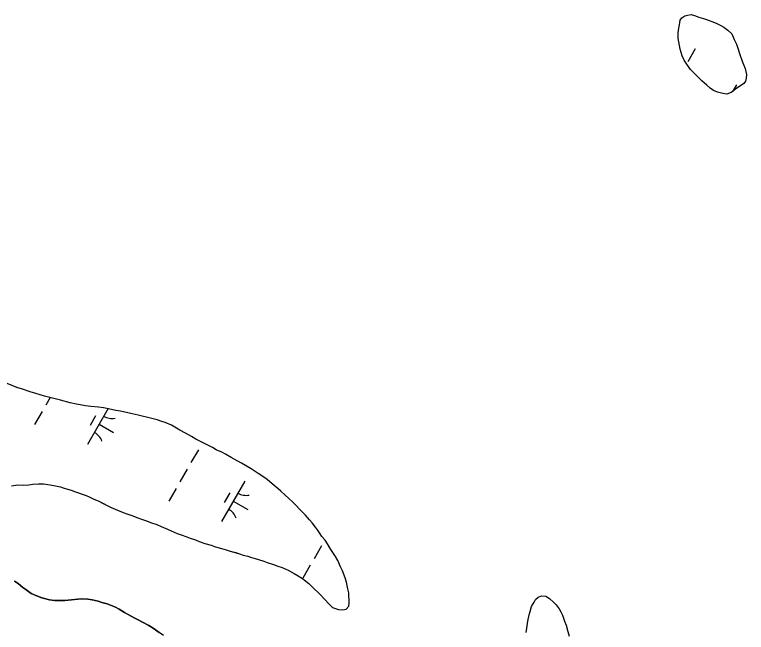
# Model space of a CAD drawing. Extents: x 3930721 to 3950824, y 220441 to 242861.
# Drawn here: x 3941538 to 3942325, y 225170 to 225834 of the extents above; entities that cross this region are included whole.
import ezdxf

# ---------------------------------------------------------------- set-up
doc = ezdxf.new("R2010")
doc.units = 0
doc.layers.add('V-TOPO-SHOR', color=7, linetype='Continuous')
doc.layers.add('V-WETL-SWMP', color=7, linetype='Continuous')

msp = doc.modelspace()

# ---------------------------------------------------------------- linework, layer by layer
at = {"layer": 'V-TOPO-SHOR'}
for points in [[(3941614.31, 225413.51), (3941604.79, 225415.48), (3941597.91, 225416.86), (3941587.57, 225419.64), (3941580.48, 225421.42), (3941570.15, 225424.2), (3941560.83, 225426.78), (3941554.75, 225428.57), (3941546.44, 225431.56), (3941540.56, 225433.56), (3941532.05, 225436.95), (3941529.21, 225437.95), (3941518.06, 225442.95), (3941513.19, 225445.14), (3941509.13, 225447.55), (3941503.04, 225451.57), (3941498.78, 225454.38), (3941492.08, 225458.79), (3941487.61, 225462), (3941480.7, 225467.02), (3941476.24, 225470.24), (3941470.75, 225474.46), (3941467.1, 225477.07)], [(3941898.25, 225204.6), (3941897.82, 225209.46), (3941897.6, 225212.69), (3941896.57, 225216.73), (3941895.11, 225224.01), (3941893.68, 225228.65), (3941890.8, 225236.33), (3941888.75, 225240.56), (3941885.89, 225247.43), (3941883.44, 225251.66), (3941878.54, 225259.12), (3941874.67, 225265.17), (3941872.22, 225269), (3941868.55, 225273.23), (3941866.72, 225276.05), (3941864.07, 225280.29), (3941861.82, 225283.31), (3941858.36, 225287.95), (3941855.51, 225290.97), (3941851.04, 225296), (3941848.19, 225299.02), (3941845.14, 225302.24), (3941840.66, 225306.87), (3941837.41, 225310.09), (3941832.73, 225314.52), (3941829.27, 225317.74), (3941824.6, 225321.76), (3941821.75, 225324.37), (3941817.48, 225327.99), (3941812.81, 225331.81), (3941809.76, 225334.43), (3941804.28, 225338.24), (3941800.02, 225341.05), (3941792.5, 225345.87), (3941782.16, 225351.88), (3941777.49, 225354.49), (3941771, 225358.09), (3941764.91, 225361.5), (3941761.05, 225363.71), (3941754.97, 225366.51), (3941750.91, 225368.71), (3941744.62, 225371.92), (3941740.36, 225374.12), (3941733.26, 225377.92), (3941728.39, 225380.53), (3941722.1, 225384.14), (3941716.01, 225387.54), (3941712.16, 225389.75), (3941706.88, 225392.76), (3941699.98, 225395.75), (3941696.54, 225396.95), (3941691.68, 225398.54), (3941685.6, 225400.13), (3941681.34, 225401.12), (3941675.27, 225402.71), (3941671.01, 225403.69), (3941664.53, 225405.08), (3941659.87, 225406.26), (3941652.17, 225407.84), (3941647.11, 225408.62), (3941639.21, 225410.61), (3941633.75, 225411.39), (3941628.48, 225412.17), (3941620.18, 225412.93), (3941614.31, 225413.51)], [(3941534.65, 225327.71), (3941541.52, 225328.56), (3941547.39, 225328.18), (3941553.46, 225328.82), (3941557.7, 225329.25), (3941563.97, 225329.69), (3941569.03, 225329.92), (3941576.32, 225328.74), (3941580.17, 225327.95), (3941587.46, 225326.37), (3941590.3, 225325.38), (3941595.16, 225323.99), (3941598.81, 225322.79), (3941603.67, 225321), (3941606.92, 225320.21), (3941611.98, 225318.41), (3941615.02, 225317.21), (3941618.27, 225315.81), (3941622.73, 225313.61), (3941628.61, 225311.01), (3941633.48, 225308.61), (3941638.35, 225306.21), (3941642, 225304.41), (3941650.72, 225300.81), (3941654.98, 225299.01), (3941659.03, 225297.62), (3941665.31, 225295.22), (3941669.57, 225293.63), (3941675.65, 225291.23), (3941679.91, 225289.84), (3941684.37, 225288.24), (3941691.26, 225285.85), (3941695.92, 225283.85), (3941702.62, 225281.05), (3941706.47, 225279.26), (3941713.16, 225276.46), (3941717.42, 225274.86), (3941723.29, 225272.67), (3941727.15, 225271.48), (3941732.82, 225269.48), (3941736.88, 225267.88), (3941742.96, 225265.69), (3941749.44, 225263.7), (3941753.29, 225262.31), (3941756.94, 225261.31), (3941760.79, 225260.12), (3941765.65, 225258.73), (3941768.89, 225257.74), (3941775.99, 225255.75), (3941780.24, 225254.56), (3941784.09, 225253.16), (3941789.16, 225251.97), (3941791.99, 225250.98), (3941797.06, 225249.39), (3941800.71, 225248.39), (3941806.18, 225246.6), (3941810.03, 225245.21), (3941816.52, 225243.02), (3941821.18, 225241.22), (3941825.84, 225239.62), (3941832.33, 225236.83), (3941839.02, 225233.42)], [(3941839.02, 225233.42), (3941843.29, 225230.82), (3941847.75, 225228.01), (3941854.66, 225222.58), (3941859.13, 225218.36), (3941866.05, 225211.51), (3941872.35, 225204.87), (3941875.81, 225201.04), (3941880.29, 225196.82), (3941886.57, 225194.63)], [(3941637.62, 225200.66), (3941631.95, 225202.25), (3941628.1, 225203.65), (3941621.62, 225204.83), (3941616.96, 225205.61), (3941610.48, 225205.98), (3941606.24, 225205.55), (3941599.36, 225204.91), (3941592.08, 225204.27), (3941580.95, 225204.21), (3941575.49, 225204.99), (3941567.59, 225207.17), (3941562.72, 225208.76), (3941556.03, 225211.76), (3941550.34, 225215.98), (3941546.89, 225218.39), (3941541.81, 225222.41), (3941537.95, 225225.22)], [(3941698.29, 225166.79), (3941693.62, 225170.01), (3941687.13, 225174.62), (3941682.66, 225177.43), (3941675.56, 225181.04), (3941670.89, 225183.44), (3941666.63, 225185.64), (3941660.34, 225189.05), (3941656.29, 225191.25), (3941650.8, 225194.86), (3941646.75, 225197.07), (3941641.27, 225199.26), (3941637.62, 225200.66)]]:
    msp.add_lwpolyline(points, dxfattribs=at)
at = {"layer": 'V-WETL-SWMP'}
for p, q in [((3942270.43, 225797.73), (3942262.48, 225783.85)), ((3942314.7, 225758.89), (3942310.8, 225752.09)), ((3941576.25, 225422.56), (3941571.6, 225414.44)), ((3941567.63, 225407.5), (3941559.68, 225393.61)), ((3941638.64, 225410.69), (3941616.53, 225372.09)), ((3941625.24, 225402.82), (3941619.28, 225392.41)), ((3941628.96, 225393.78), (3941644.58, 225384.84)), ((3941740.23, 225374.19), (3941739.8, 225373.43)), ((3941735.82, 225366.49), (3941727.87, 225352.6)), ((3941723.9, 225345.66), (3941715.95, 225331.77)), ((3941785.72, 225332.81), (3941760.87, 225289.42)), ((3941711.97, 225324.83), (3941704.02, 225310.95)), ((3941769.59, 225320.16), (3941763.62, 225309.75)), ((3941773.3, 225311.12), (3941788.92, 225302.17)), ((3941868.24, 225262.99), (3941860.29, 225249.11)), ((3941856.31, 225242.17), (3941848.36, 225228.28)), ((3941537.95, 225225.22), (3941541.81, 225222.41)), ((3941541.81, 225222.41), (3941546.89, 225218.39)), ((3941546.89, 225218.39), (3941550.34, 225215.98)), ((3941550.34, 225215.98), (3941556.03, 225211.76)), ((3941556.03, 225211.76), (3941562.72, 225208.76)), ((3941562.72, 225208.76), (3941567.59, 225207.17)), ((3941567.59, 225207.17), (3941575.49, 225204.99)), ((3941575.49, 225204.99), (3941580.95, 225204.21)), ((3941580.95, 225204.21), (3941592.08, 225204.27)), ((3941592.08, 225204.27), (3941599.36, 225204.91)), ((3941599.36, 225204.91), (3941606.24, 225205.55)), ((3941606.24, 225205.55), (3941610.48, 225205.98)), ((3941610.48, 225205.98), (3941616.96, 225205.61)), ((3941616.96, 225205.61), (3941621.62, 225204.83)), ((3941621.62, 225204.83), (3941628.1, 225203.65)), ((3941628.1, 225203.65), (3941631.95, 225202.25)), ((3941631.95, 225202.25), (3941637.62, 225200.66)), ((3941637.62, 225200.66), (3941641.27, 225199.27)), ((3941641.27, 225199.27), (3941646.74, 225197.07)), ((3941646.74, 225197.07), (3941650.8, 225194.87)), ((3941650.8, 225194.87), (3941656.28, 225191.25)), ((3941656.28, 225191.25), (3941660.34, 225189.05)), ((3941660.34, 225189.05), (3941666.63, 225185.64)), ((3941666.63, 225185.64), (3941670.89, 225183.44)), ((3941670.89, 225183.44), (3941675.56, 225181.04)), ((3941675.56, 225181.04), (3941682.66, 225177.43)), ((3941682.66, 225177.43), (3941687.12, 225174.62)), ((3941687.12, 225174.62), (3941693.62, 225170))]:
    msp.add_line(p, q, dxfattribs=at)
msp.add_lwpolyline([(3942313.83, 225754.39), (3942308.99, 225750.72), (3942304.55, 225749.08), (3942300.3, 225749.66), (3942294.42, 225751.05), (3942290.17, 225752.84), (3942286.51, 225755.25), (3942283.05, 225758.47), (3942277.57, 225763.1), (3942274.31, 225766.52), (3942270.24, 225770.54), (3942265.36, 225775.37), (3942261.49, 225781.02), (3942259.04, 225784.65), (3942256.58, 225790.3), (3942254.12, 225797.16), (3942252.87, 225805.05), (3942252.24, 225808.89), (3942252.21, 225814.55), (3942252.39, 225817.79), (3942253.37, 225823.66), (3942254.36, 225828.52), (3942256.17, 225831.16), (3942259.19, 225833), (3942262.02, 225834.03), (3942266.06, 225834.45), (3942269.51, 225833.66), (3942274.37, 225831.87), (3942279.23, 225830.27), (3942282.68, 225829.08), (3942285.52, 225828.08), (3942289.57, 225826.69), (3942293.63, 225824.89), (3942297.89, 225822.68), (3942301.13, 225821.08), (3942305.4, 225817.67), (3942309.67, 225813.64), (3942312.53, 225807.79), (3942314.99, 225802.54), (3942316.23, 225798.5), (3942318.49, 225791.64), (3942320.95, 225784.36), (3942322.39, 225780.93), (3942324.03, 225776.49), (3942325.48, 225770.23), (3942325.3, 225766.18), (3942324.71, 225762.94), (3942322.9, 225760.3)], close=True, dxfattribs=at)
for points in [[(3941872.22, 225269), (3941868.55, 225273.23), (3941866.72, 225276.05), (3941864.07, 225280.29), (3941861.83, 225283.31), (3941858.36, 225287.95), (3941855.51, 225290.97), (3941851.04, 225296), (3941848.19, 225299.02), (3941845.14, 225302.24), (3941840.66, 225306.87), (3941837.41, 225310.09), (3941832.73, 225314.52), (3941829.27, 225317.74), (3941824.6, 225321.76), (3941821.75, 225324.37), (3941817.48, 225327.99), (3941812.81, 225331.81), (3941809.76, 225334.43), (3941804.28, 225338.24), (3941800.02, 225341.05), (3941792.5, 225345.87), (3941782.16, 225351.88), (3941777.49, 225354.49), (3941771, 225358.09), (3941764.91, 225361.5), (3941761.05, 225363.71), (3941754.97, 225366.51), (3941750.91, 225368.71), (3941744.62, 225371.92), (3941740.36, 225374.12), (3941733.26, 225377.92), (3941728.39, 225380.53), (3941722.1, 225384.14), (3941716.01, 225387.54), (3941712.16, 225389.75), (3941706.88, 225392.76), (3941699.99, 225395.75), (3941696.54, 225396.95), (3941691.68, 225398.54), (3941685.6, 225400.13), (3941681.34, 225401.12), (3941675.27, 225402.71), (3941671.01, 225403.69), (3941664.53, 225405.08), (3941659.87, 225406.27), (3941652.18, 225407.84), (3941647.11, 225408.63), (3941639.21, 225410.61), (3941633.75, 225411.39), (3941628.48, 225412.17), (3941620.18, 225412.93), (3941614.31, 225413.51), (3941604.79, 225415.48), (3941597.91, 225416.86), (3941587.57, 225419.64), (3941580.48, 225421.42), (3941570.15, 225424.2), (3941560.83, 225426.78), (3941554.75, 225428.57), (3941546.44, 225431.56), (3941540.56, 225433.55), (3941532.05, 225436.95)], [(3941534.65, 225327.71), (3941541.52, 225328.56), (3941547.39, 225328.18), (3941553.46, 225328.82), (3941557.7, 225329.25), (3941563.97, 225329.69), (3941569.03, 225329.92), (3941576.32, 225328.74), (3941580.17, 225327.95), (3941587.46, 225326.37), (3941590.3, 225325.38), (3941595.16, 225323.99), (3941598.81, 225322.79), (3941603.67, 225321), (3941606.92, 225320.2), (3941611.98, 225318.41), (3941615.02, 225317.21), (3941618.27, 225315.81), (3941622.73, 225313.61), (3941628.61, 225311.01), (3941642, 225304.41), (3941650.72, 225300.81), (3941654.98, 225299.01), (3941659.03, 225297.62), (3941665.31, 225295.22), (3941669.57, 225293.63), (3941675.65, 225291.23), (3941679.91, 225289.84), (3941684.37, 225288.24), (3941691.26, 225285.85), (3941695.92, 225283.85), (3941702.61, 225281.05), (3941706.47, 225279.26), (3941713.16, 225276.46), (3941717.42, 225274.86), (3941723.29, 225272.67), (3941727.15, 225271.47), (3941732.82, 225269.48), (3941736.88, 225267.88), (3941742.96, 225265.69), (3941749.44, 225263.7), (3941753.29, 225262.3), (3941756.94, 225261.31), (3941760.79, 225260.12), (3941765.65, 225258.73), (3941768.9, 225257.74), (3941780.24, 225254.56), (3941784.09, 225253.16), (3941789.16, 225251.97), (3941791.99, 225250.98), (3941797.06, 225249.39), (3941800.71, 225248.39), (3941806.18, 225246.6), (3941810.03, 225245.21), (3941816.52, 225243.02), (3941821.18, 225241.22), (3941825.84, 225239.62), (3941832.33, 225236.83), (3941839.02, 225233.42), (3941843.29, 225230.82), (3941847.75, 225228.01), (3941854.66, 225222.58), (3941859.13, 225218.36), (3941866.05, 225211.51), (3941872.35, 225204.87), (3941875.81, 225201.04), (3941880.29, 225196.82), (3941886.57, 225194.63), (3941891.43, 225194.25), (3941894.86, 225195.08), (3941897.68, 225198.12), (3941898.07, 225201.57), (3941898.25, 225204.6), (3941897.82, 225209.46), (3941897.6, 225212.69), (3941896.57, 225216.73), (3941895.12, 225224.01), (3941893.68, 225228.65), (3941890.8, 225236.33), (3941888.76, 225240.56), (3941885.89, 225247.43), (3941883.44, 225251.66), (3941878.54, 225259.12), (3941874.67, 225265.17), (3941872.22, 225269)], [(3942088.5, 225169.92), (3942089.29, 225174.58), (3942090.46, 225181.87), (3942091.64, 225188.95), (3942092.83, 225192.6), (3942094.42, 225197.67), (3942097.03, 225202.54), (3942098.63, 225205.18), (3942101.45, 225208.02), (3942104.88, 225209.25), (3942109.54, 225208.87), (3942113.6, 225206.47), (3942118.48, 225202.04), (3942120.92, 225199.63), (3942123.97, 225195.4), (3942125.81, 225191.97), (3942127.65, 225188.54), (3942129.91, 225182.07), (3942131.55, 225177.83), (3942133.41, 225170.76), (3942134.65, 225165.91)]]:
    msp.add_lwpolyline(points, dxfattribs=at)
for centre, start, end in [((3941642.89, 225417.63), 239.42788, 280.97154), ((3941615.44, 225369.7), 19.42788, 60.97154), ((3941787.23, 225334.97), 239.42788, 280.97154), ((3941759.78, 225287.03), 19.42788, 60.97154)]:
    msp.add_arc(centre, 17.62, start, end, dxfattribs=at)

doc.saveas('drawing.dxf')
